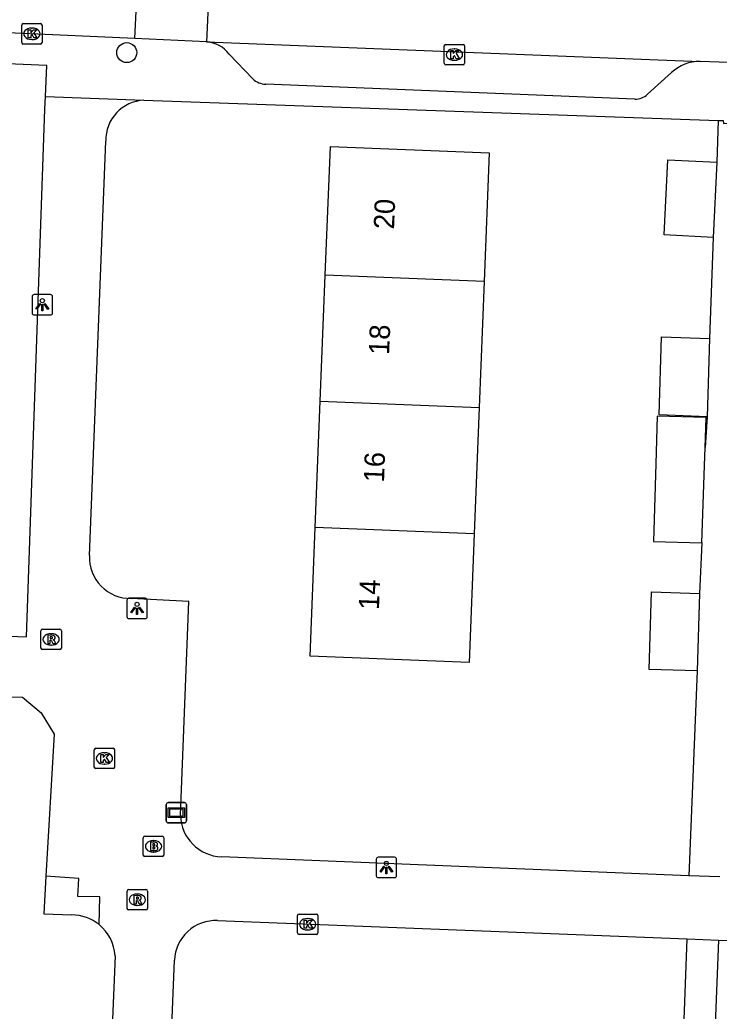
# Model space of a CAD drawing. Extents: x 160732 to 162105, y 387428 to 388479.
# Drawn here: x 161157.41 to 161191.7, y 387665.32 to 387713.9 of the extents above; entities that cross this region are included whole.
import ezdxf

# ---------------------------------------------------------------- set-up
doc = ezdxf.new("R2010")
doc.units = 0
for name, color, linetype in [('IMGEO_Boom', 7, 'Continuous'), ('IMGEO_Brandkraan', 7, 'Continuous'), ('IMGEO_Groenvoorziening', 7, 'Continuous'), ('IMGEO_Kolk', 7, 'Continuous'), ('IMGEO_Lichtpunt', 7, 'Continuous'), ('IMGEO_Pand', 7, 'Continuous'), ('IMGEO_Pand_nummerreeks', 7, 'Continuous'), ('IMGEO_Rijbaan_lokaal_open', 7, 'Continuous'), ('IMGEO_Rioolput', 7, 'Continuous'), ('IMGEO_Verklikker', 7, 'Continuous'), ('IMGEO_Voetpad_open', 7, 'Continuous')]:
    doc.layers.add(name, color=color, linetype=linetype)

msp = doc.modelspace()

# ---------------------------------------------------------------- linework, layer by layer
at = {"layer": 'IMGEO_Boom'}
msp.add_circle((161162.651, 387712.295), 0.489, dxfattribs=at)
at = {"layer": 'IMGEO_Brandkraan'}
for p, q in [((161163.463, 387672.971), (161163.463, 387673.823)), ((161163.538, 387673.897), (161164.39, 387673.897)), ((161163.951, 387673.677), (161163.976, 387673.677)), ((161164.464, 387673.823), (161164.464, 387672.971)), ((161163.974, 387673.117), (161163.949, 387673.117)), ((161164.39, 387672.897), (161163.538, 387672.897))]:
    msp.add_line(p, q, dxfattribs=at)
for points in [[(161163.463, 387672.971), (161163.463, 387673.823)], [(161163.538, 387673.897), (161164.39, 387673.897)], [(161163.811, 387673.597), (161163.811, 387673.197), (161164.024, 387673.197)], [(161164.042, 387673.597), (161163.811, 387673.597)], [(161163.99, 387673.516), (161163.936, 387673.516), (161163.936, 387673.44)], [(161164.464, 387673.823), (161164.464, 387672.971)], [(161163.936, 387673.44), (161163.989, 387673.44)], [(161163.998, 387673.364), (161163.936, 387673.364), (161163.936, 387673.283)], [(161163.936, 387673.283), (161163.998, 387673.283)], [(161164.39, 387672.897), (161163.538, 387672.897)]]:
    msp.add_lwpolyline(points, dxfattribs=at)
for centre, radius, start, end in [((161163.54, 387673.821), 0.0765, 91.552, 178.448), ((161163.54, 387673.821), 0.0765, 91.552, 178.448), ((161163.991, 387673.478), 0.0379, 267.8285, 90.9355), ((161164.046, 387673.452), 0.145, 59.4692, 91.5367), ((161164.071, 387673.499), 0.0922, 285.5137, 58.1501), ((161164.388, 387673.821), 0.0765, 1.552, 88.448), ((161164.388, 387673.821), 0.0765, 1.552, 88.448), ((161163.54, 387672.973), 0.0765, 181.552, 268.448), ((161163.54, 387672.973), 0.0765, 181.552, 268.448), ((161163.999, 387673.323), 0.0404, 269.8759, 90.5077), ((161164.03, 387673.448), 0.251, 268.6676, 293.5347), ((161164.076, 387673.307), 0.105, 301.3115, 78.989), ((161164.388, 387672.973), 0.0765, 271.552, 358.448), ((161164.388, 387672.973), 0.0765, 271.552, 358.448)]:
    msp.add_arc(centre, radius, start, end, dxfattribs=at)
for centre, major_axis, ratio, start_param, end_param in [((161163.95, 387673.397), (-0.387, 0.002), 0.722429, 4.712389, 7.853982), ((161163.975, 387673.397), (-0.39, 0.002), 0.717154, 1.570796, 4.712389)]:
    msp.add_ellipse(centre, major_axis=major_axis, ratio=ratio, start_param=start_param, end_param=end_param, dxfattribs=at)
at = {"layer": 'IMGEO_Groenvoorziening'}
msp.add_lwpolyline([(161158.688, 387671.93), (161158.584, 387670.098), (161159.959, 387670.036)], dxfattribs=at)
msp.add_arc((161159.96, 387667.912), 2.124, 50.9717, 90.0139, dxfattribs=at)
at = {"layer": 'IMGEO_Kolk'}
for p, q in [((161157.498, 387712.79), (161157.498, 387713.642)), ((161157.573, 387713.716), (161158.425, 387713.716)), ((161157.986, 387713.496), (161158.011, 387713.496)), ((161158.499, 387713.642), (161158.499, 387712.79)), ((161158.009, 387712.936), (161157.984, 387712.936)), ((161158.425, 387712.716), (161157.573, 387712.716)), ((161178.219, 387711.771), (161178.219, 387712.623)), ((161178.294, 387712.697), (161179.146, 387712.697)), ((161178.707, 387712.477), (161178.732, 387712.477)), ((161179.22, 387712.623), (161179.22, 387711.771)), ((161178.73, 387711.917), (161178.705, 387711.917)), ((161179.146, 387711.697), (161178.294, 387711.697)), ((161161.057, 387677.28), (161161.057, 387678.132)), ((161161.132, 387678.206), (161161.984, 387678.206)), ((161161.545, 387677.986), (161161.57, 387677.986)), ((161162.058, 387678.132), (161162.058, 387677.28)), ((161161.568, 387677.426), (161161.543, 387677.426)), ((161161.984, 387677.206), (161161.132, 387677.206)), ((161171.098, 387670.081), (161171.95, 387670.081)), ((161171.023, 387669.155), (161171.023, 387670.007)), ((161171.511, 387669.861), (161171.536, 387669.861)), ((161172.024, 387670.007), (161172.024, 387669.155)), ((161171.534, 387669.301), (161171.509, 387669.301)), ((161171.95, 387669.081), (161171.098, 387669.081))]:
    msp.add_line(p, q, dxfattribs=at)
for points in [[(161157.498, 387712.79), (161157.498, 387713.642)], [(161157.573, 387713.716), (161158.425, 387713.716)], [(161157.819, 387713.416), (161157.942, 387713.416), (161157.942, 387713.265), (161158.072, 387713.416), (161158.236, 387713.416), (161158.09, 387713.265), (161158.243, 387713.016), (161158.091, 387713.016), (161158.006, 387713.18), (161157.942, 387713.113), (161157.942, 387713.016), (161157.819, 387713.016), (161157.819, 387713.416)], [(161158.499, 387713.642), (161158.499, 387712.79)], [(161158.425, 387712.716), (161157.573, 387712.716)], [(161178.219, 387711.771), (161178.219, 387712.623)], [(161178.294, 387712.697), (161179.146, 387712.697)], [(161178.54, 387712.397), (161178.663, 387712.397), (161178.663, 387712.246), (161178.793, 387712.397), (161178.957, 387712.397), (161178.811, 387712.246), (161178.964, 387711.997), (161178.812, 387711.997), (161178.727, 387712.161), (161178.663, 387712.094), (161178.663, 387711.997), (161178.54, 387711.997), (161178.54, 387712.397)], [(161179.22, 387712.623), (161179.22, 387711.771)], [(161179.146, 387711.697), (161178.294, 387711.697)], [(161161.057, 387677.28), (161161.057, 387678.132)], [(161161.132, 387678.206), (161161.984, 387678.206)], [(161161.378, 387677.906), (161161.501, 387677.906), (161161.501, 387677.755), (161161.631, 387677.906), (161161.795, 387677.906), (161161.649, 387677.755), (161161.802, 387677.506), (161161.65, 387677.506), (161161.565, 387677.67), (161161.501, 387677.603), (161161.501, 387677.506), (161161.378, 387677.506), (161161.378, 387677.906)], [(161162.058, 387678.132), (161162.058, 387677.28)], [(161161.984, 387677.206), (161161.132, 387677.206)], [(161171.098, 387670.081), (161171.95, 387670.081)], [(161171.023, 387669.155), (161171.023, 387670.007)], [(161171.344, 387669.781), (161171.467, 387669.781), (161171.467, 387669.63), (161171.597, 387669.781), (161171.761, 387669.781), (161171.615, 387669.63), (161171.768, 387669.381), (161171.616, 387669.381), (161171.531, 387669.545), (161171.467, 387669.478), (161171.467, 387669.381), (161171.344, 387669.381), (161171.344, 387669.781)], [(161172.024, 387670.007), (161172.024, 387669.155)], [(161171.95, 387669.081), (161171.098, 387669.081)]]:
    msp.add_lwpolyline(points, dxfattribs=at)
for centre, start, end in [((161157.575, 387713.64), 91.552, 178.448), ((161157.575, 387713.64), 91.552, 178.448), ((161158.423, 387713.64), 1.552, 88.448), ((161158.423, 387713.64), 1.552, 88.448), ((161157.575, 387712.792), 181.552, 268.448), ((161157.575, 387712.792), 181.552, 268.448), ((161158.423, 387712.792), 271.552, 358.448), ((161158.423, 387712.792), 271.552, 358.448), ((161178.296, 387712.621), 91.552, 178.448), ((161178.296, 387712.621), 91.552, 178.448), ((161179.144, 387712.621), 1.552, 88.448), ((161179.144, 387712.621), 1.552, 88.448), ((161178.296, 387711.773), 181.552, 268.448), ((161178.296, 387711.773), 181.552, 268.448), ((161179.144, 387711.773), 271.552, 358.448), ((161179.144, 387711.773), 271.552, 358.448), ((161161.134, 387678.13), 91.552, 178.448), ((161161.134, 387678.13), 91.552, 178.448), ((161161.982, 387678.13), 1.552, 88.448), ((161161.982, 387678.13), 1.552, 88.448), ((161161.134, 387677.282), 181.552, 268.448), ((161161.134, 387677.282), 181.552, 268.448), ((161161.982, 387677.282), 271.552, 358.448), ((161161.982, 387677.282), 271.552, 358.448), ((161171.1, 387670.005), 91.552, 178.448), ((161171.1, 387670.005), 91.552, 178.448), ((161171.948, 387670.005), 1.552, 88.448), ((161171.948, 387670.005), 1.552, 88.448), ((161171.1, 387669.157), 181.552, 268.448), ((161171.1, 387669.157), 181.552, 268.448), ((161171.948, 387669.157), 271.552, 358.448), ((161171.948, 387669.157), 271.552, 358.448)]:
    msp.add_arc(centre, 0.0765, start, end, dxfattribs=at)
for centre, major_axis, ratio, start_param, end_param in [((161157.985, 387713.216), (-0.387, 0.002), 0.722429, 4.712389, 7.853982), ((161158.01, 387713.216), (-0.39, 0.002), 0.717154, 1.570796, 4.712389), ((161178.706, 387712.197), (-0.387, 0.002), 0.722429, 4.712389, 7.853982), ((161178.731, 387712.197), (-0.39, 0.002), 0.717154, 1.570796, 4.712389), ((161161.544, 387677.706), (-0.387, 0.002), 0.722429, 4.712389, 7.853982), ((161161.569, 387677.706), (-0.39, 0.002), 0.717154, 1.570796, 4.712389), ((161171.51, 387669.581), (-0.387, 0.002), 0.722429, 4.712389, 7.853982), ((161171.535, 387669.581), (-0.39, 0.002), 0.717154, 1.570796, 4.712389)]:
    msp.add_ellipse(centre, major_axis=major_axis, ratio=ratio, start_param=start_param, end_param=end_param, dxfattribs=at)
at = {"layer": 'IMGEO_Lichtpunt'}
for p, q in [((161158.013, 387700.341), (161158.013, 387699.534)), ((161158.013, 387700.341), (161158.013, 387699.534)), ((161158.915, 387700.436), (161158.107, 387700.436)), ((161158.915, 387700.436), (161158.107, 387700.436)), ((161159.009, 387699.534), (161159.009, 387700.341)), ((161159.009, 387699.534), (161159.009, 387700.341)), ((161158.107, 387699.44), (161158.915, 387699.44)), ((161158.107, 387699.44), (161158.915, 387699.44)), ((161162.657, 387685.461), (161162.657, 387684.654)), ((161162.657, 387685.461), (161162.657, 387684.654)), ((161163.559, 387685.556), (161162.751, 387685.556)), ((161163.559, 387685.556), (161162.751, 387685.556)), ((161163.653, 387684.654), (161163.653, 387685.461)), ((161163.653, 387684.654), (161163.653, 387685.461)), ((161162.751, 387684.56), (161163.559, 387684.56)), ((161162.751, 387684.56), (161163.559, 387684.56)), ((161174.883, 387672.765), (161174.883, 387671.958)), ((161174.883, 387672.765), (161174.883, 387671.958)), ((161175.785, 387672.86), (161174.977, 387672.86)), ((161175.785, 387672.86), (161174.977, 387672.86)), ((161175.879, 387671.958), (161175.879, 387672.765)), ((161175.879, 387671.958), (161175.879, 387672.765)), ((161174.977, 387671.864), (161175.785, 387671.864)), ((161174.977, 387671.864), (161175.785, 387671.864))]:
    msp.add_line(p, q, dxfattribs=at)
for points in [[(161158.387, 387700.005), (161158.426, 387699.977), (161158.238, 387699.715), (161158.2, 387699.742), (161158.387, 387700.005)], [(161158.489, 387699.957), (161158.536, 387699.957), (161158.536, 387699.635), (161158.489, 387699.635), (161158.489, 387699.957)], [(161158.599, 387699.977), (161158.637, 387700.004), (161158.824, 387699.742), (161158.785, 387699.714), (161158.599, 387699.977)], [(161163.031, 387685.125), (161163.07, 387685.097), (161162.882, 387684.835), (161162.844, 387684.862), (161163.031, 387685.125)], [(161163.243, 387685.097), (161163.281, 387685.124), (161163.468, 387684.862), (161163.429, 387684.834), (161163.243, 387685.097)], [(161163.133, 387685.077), (161163.18, 387685.077), (161163.18, 387684.755), (161163.133, 387684.755), (161163.133, 387685.077)], [(161175.257, 387672.429), (161175.296, 387672.401), (161175.108, 387672.139), (161175.07, 387672.166), (161175.257, 387672.429)], [(161175.359, 387672.381), (161175.406, 387672.381), (161175.406, 387672.059), (161175.359, 387672.059), (161175.359, 387672.381)], [(161175.469, 387672.401), (161175.507, 387672.428), (161175.694, 387672.166), (161175.655, 387672.138), (161175.469, 387672.401)]]:
    msp.add_lwpolyline(points, dxfattribs=at)
for centre in [(161158.512, 387700.139), (161163.156, 387685.259), (161175.382, 387672.563)]:
    msp.add_circle(centre, 0.0994, dxfattribs=at)
for centre, start, end in [((161158.107, 387700.341), 90, 180), ((161158.107, 387700.341), 90, 180), ((161158.915, 387700.341), 0, 90), ((161158.915, 387700.341), 0, 90), ((161158.107, 387699.534), 180, 270), ((161158.107, 387699.534), 180, 270), ((161158.915, 387699.534), 270, 0), ((161158.915, 387699.534), 270, 360), ((161162.751, 387685.461), 90, 180), ((161162.751, 387685.461), 90, 180), ((161163.559, 387685.461), 0, 90), ((161163.559, 387685.461), 0, 90), ((161162.751, 387684.654), 180, 270), ((161162.751, 387684.654), 180, 270), ((161163.559, 387684.654), 270, 0), ((161163.559, 387684.654), 270, 360), ((161174.977, 387672.765), 90, 180), ((161174.977, 387672.765), 90, 180), ((161175.785, 387672.765), 0, 90), ((161175.785, 387672.765), 0, 90), ((161174.977, 387671.958), 180, 270), ((161174.977, 387671.958), 180, 270), ((161175.785, 387671.958), 270, 0), ((161175.785, 387671.958), 270, 360)]:
    msp.add_arc(centre, 0.0946, start, end, dxfattribs=at)
at = {"layer": 'IMGEO_Pand'}
for points in [[(161172.386, 387701.393), (161172.637, 387707.698), (161180.429, 387707.388), (161180.178, 387701.085)], [(161191.402, 387703.243), (161189.004, 387703.362), (161189.188, 387707.046), (161191.586, 387706.927)], [(161191.586, 387706.927), (161191.402, 387703.243)], [(161172.14, 387695.207), (161172.386, 387701.393)], [(161180.178, 387701.085), (161172.386, 387701.393)], [(161180.178, 387701.085), (161179.932, 387694.898)], [(161191.119, 387694.454), (161188.76, 387694.548), (161188.874, 387698.361), (161191.233, 387698.291)], [(161191.233, 387698.291), (161191.119, 387694.454)], [(161171.894, 387689.02), (161172.14, 387695.207)], [(161172.14, 387695.207), (161179.932, 387694.898)], [(161179.932, 387694.898), (161179.686, 387688.712)], [(161191.015, 387692.937), (161191.07, 387694.407), (161188.667, 387694.479), (161188.597, 387692.139), (161188.484, 387688.339), (161190.843, 387688.27)], [(161190.843, 387688.27), (161190.983, 387692.068), (161191.015, 387692.937)], [(161179.686, 387688.712), (161179.435, 387682.404), (161171.643, 387682.714), (161171.894, 387689.02)], [(161179.686, 387688.712), (161171.894, 387689.02)], [(161190.623, 387681.998), (161188.264, 387682.067), (161188.377, 387685.867), (161190.736, 387685.797)], [(161190.736, 387685.797), (161190.623, 387681.998)]]:
    msp.add_lwpolyline(points, dxfattribs=at)
at = {"layer": 'IMGEO_Rijbaan_lokaal_open'}
for points in [[(161163.047, 387712.981), (161163.287, 387717.997)], [(161166.782, 387717.863), (161166.569, 387712.818)], [(161163.047, 387712.981), (161154.97, 387713.35)], [(161166.569, 387712.818), (161163.047, 387712.981)], [(161166.569, 387712.818), (161190.77, 387711.86)], [(161192.634, 387711.802), (161190.77, 387711.86)]]:
    msp.add_lwpolyline(points, dxfattribs=at)
at = {"layer": 'IMGEO_Rioolput'}
for p, q in [((161158.442, 387683.113), (161158.442, 387683.965)), ((161158.517, 387684.039), (161159.369, 387684.039)), ((161158.93, 387683.819), (161158.955, 387683.819)), ((161159.443, 387683.965), (161159.443, 387683.113)), ((161158.953, 387683.259), (161158.928, 387683.259)), ((161159.369, 387683.039), (161158.517, 387683.039)), ((161162.665, 387670.356), (161162.665, 387671.208)), ((161162.74, 387671.282), (161163.592, 387671.282)), ((161163.153, 387671.062), (161163.178, 387671.062)), ((161163.666, 387671.208), (161163.666, 387670.356)), ((161163.592, 387670.282), (161162.74, 387670.282)), ((161163.176, 387670.502), (161163.151, 387670.502))]:
    msp.add_line(p, q, dxfattribs=at)
for points in [[(161158.442, 387683.113), (161158.442, 387683.965)], [(161158.517, 387684.039), (161159.369, 387684.039)], [(161159.031, 387683.737), (161158.779, 387683.739), (161158.779, 387683.339)], [(161158.957, 387683.658), (161158.903, 387683.658), (161158.903, 387683.577)], [(161159.443, 387683.965), (161159.443, 387683.113)], [(161158.779, 387683.339), (161158.903, 387683.339), (161158.903, 387683.501), (161158.914, 387683.501)], [(161158.903, 387683.577), (161158.955, 387683.577)], [(161158.961, 387683.472), (161159.032, 387683.339), (161159.172, 387683.339), (161159.107, 387683.465)], [(161159.369, 387683.039), (161158.517, 387683.039)], [(161162.665, 387670.356), (161162.665, 387671.208)], [(161162.74, 387671.282), (161163.592, 387671.282)], [(161163.666, 387671.208), (161163.666, 387670.356)], [(161163.254, 387670.98), (161163.002, 387670.982), (161163.002, 387670.582)], [(161163.002, 387670.582), (161163.126, 387670.582), (161163.126, 387670.744), (161163.137, 387670.744)], [(161163.18, 387670.901), (161163.126, 387670.901), (161163.126, 387670.82)], [(161163.126, 387670.82), (161163.178, 387670.82)], [(161163.184, 387670.715), (161163.255, 387670.582), (161163.395, 387670.582), (161163.33, 387670.708)], [(161163.592, 387670.282), (161162.74, 387670.282)]]:
    msp.add_lwpolyline(points, dxfattribs=at)
for centre, radius, start, end in [((161158.519, 387683.963), 0.0765, 91.552, 178.448), ((161158.519, 387683.963), 0.0765, 91.552, 178.448), ((161158.963, 387683.562), 0.0964, 77.0061, 93.1865), ((161159.03, 387683.627), 0.109, 350.3612, 89.416), ((161159.367, 387683.963), 0.0765, 1.552, 88.448), ((161159.367, 387683.963), 0.0765, 1.552, 88.448), ((161158.913, 387683.448), 0.0533, 26.0293, 88.6989), ((161158.939, 387683.766), 0.19, 274.7715, 282.9687), ((161158.977, 387683.619), 0.0378, 276.6634, 79.6772), ((161159.028, 387683.627), 0.112, 277.5842, 350.9817), ((161159.012, 387683.412), 0.108, 29.5134, 73.7905), ((161158.519, 387683.115), 0.0765, 181.552, 268.448), ((161158.519, 387683.115), 0.0765, 181.552, 268.448), ((161159.367, 387683.115), 0.0765, 271.552, 358.448), ((161159.367, 387683.115), 0.0765, 271.552, 358.448), ((161162.742, 387671.206), 0.0765, 91.552, 178.448), ((161162.742, 387671.206), 0.0765, 91.552, 178.448), ((161163.59, 387671.206), 0.0765, 1.552, 88.448), ((161163.59, 387671.206), 0.0765, 1.552, 88.448), ((161163.136, 387670.691), 0.0533, 26.0293, 88.6989), ((161163.162, 387671.009), 0.19, 274.7715, 282.9687), ((161163.186, 387670.805), 0.0964, 77.0061, 93.1865), ((161163.2, 387670.862), 0.0378, 276.6634, 79.6772), ((161163.253, 387670.87), 0.109, 350.3612, 89.416), ((161163.251, 387670.87), 0.112, 277.5842, 350.9817), ((161163.235, 387670.655), 0.108, 29.5134, 73.7905), ((161162.742, 387670.358), 0.0765, 181.552, 268.448), ((161162.742, 387670.358), 0.0765, 181.552, 268.448), ((161163.59, 387670.358), 0.0765, 271.552, 358.448), ((161163.59, 387670.358), 0.0765, 271.552, 358.448)]:
    msp.add_arc(centre, radius, start, end, dxfattribs=at)
for centre, major_axis, ratio, start_param, end_param in [((161158.929, 387683.539), (-0.387, 0.002), 0.722429, 4.712389, 7.853982), ((161158.954, 387683.539), (-0.39, 0.002), 0.717154, 1.570796, 4.712389), ((161163.152, 387670.782), (-0.387, 0.002), 0.722429, 4.712389, 7.853982), ((161163.177, 387670.782), (-0.39, 0.002), 0.717154, 1.570796, 4.712389)]:
    msp.add_ellipse(centre, major_axis=major_axis, ratio=ratio, start_param=start_param, end_param=end_param, dxfattribs=at)
at = {"layer": 'IMGEO_Verklikker'}
for p, q in [((161164.586, 387674.646), (161164.586, 387675.446)), ((161164.586, 387675.446), (161164.586, 387674.646)), ((161164.686, 387675.546), (161165.476, 387675.546)), ((161165.476, 387675.546), (161164.686, 387675.546)), ((161165.576, 387675.446), (161165.576, 387674.646)), ((161165.576, 387674.646), (161165.576, 387675.446)), ((161165.476, 387674.546), (161164.686, 387674.546)), ((161164.686, 387674.546), (161165.476, 387674.546))]:
    msp.add_line(p, q, dxfattribs=at)
for points in [[(161164.687, 387675.278), (161165.475, 387675.278), (161165.475, 387674.814), (161164.687, 387674.814), (161164.687, 387675.278)], [(161164.752, 387675.213), (161164.752, 387674.879), (161165.41, 387674.879), (161165.41, 387675.213), (161164.752, 387675.213)]]:
    msp.add_lwpolyline(points, dxfattribs=at)
for centre, start, end in [((161164.686, 387675.446), 90, 180), ((161164.686, 387675.446), 90, 180), ((161165.476, 387675.446), 0, 90), ((161165.476, 387675.446), 360, 90), ((161164.686, 387674.646), 180, 270), ((161164.686, 387674.646), 180, 270), ((161165.476, 387674.646), 270, 0), ((161165.476, 387674.646), 270, 0)]:
    msp.add_arc(centre, 0.1, start, end, dxfattribs=at)
at = {"layer": 'IMGEO_Voetpad_open'}
for points in [[(161158.67, 387710.144), (161158.739, 387711.663), (161117.208, 387713.432)], [(161115.604, 387711.866), (161115.535, 387710.66), (161115.689, 387710.643), (161115.059, 387694.991), (161114.651, 387685.302), (161122.654, 387684.997), (161157.729, 387683.661), (161158.641, 387709.529), (161158.67, 387710.144)], [(161168.834, 387711.01), (161167.668, 387712.219)], [(161189.361, 387711.313), (161188.189, 387710.257)], [(161187.565, 387710.013), (161169.465, 387710.751)], [(161158.67, 387710.144), (161163.496, 387709.962)], [(161163.496, 387709.962), (161191.658, 387708.973)], [(161191.658, 387708.973), (161191.586, 387706.927)], [(161191.658, 387708.973), (161191.897, 387708.965), (161191.909, 387708.829), (161193.233, 387708.84)], [(161160.826, 387687.65), (161161.625, 387707.954)], [(161191.402, 387703.243), (161191.233, 387698.291)], [(161191.119, 387694.454), (161191.015, 387692.937)], [(161190.843, 387688.27), (161190.736, 387685.797)], [(161165.281, 387674.918), (161165.691, 387685.394), (161162.873, 387685.548)], [(161190.623, 387681.998), (161190.216, 387671.958)], [(161152.408, 387680.842), (161157.536, 387680.714), (161158.458, 387679.941), (161159.084, 387678.892), (161158.688, 387671.93)], [(161190.216, 387671.958), (161167.298, 387672.886)], [(161161.297, 387669.562), (161161.33, 387670.927), (161160.256, 387670.943), (161160.3, 387671.821), (161158.688, 387671.93)], [(161191.731, 387671.897), (161190.216, 387671.958)], [(161167.1, 387669.761), (161190.137, 387668.865)], [(161189.863, 387661.822), (161190.137, 387668.865)], [(161190.137, 387668.865), (161191.672, 387668.805)], [(161191.672, 387668.805), (161191.398, 387661.759)], [(161191.672, 387668.805), (161229.173, 387667.346)], [(161162.076, 387668.034), (161160.634, 387633.476), (161160.402, 387628.151)], [(161163.389, 387627.589), (161163.591, 387632.934), (161164.993, 387667.816)]]:
    msp.add_lwpolyline(points, dxfattribs=at)
for centre, radius, start, end in [((161166.486, 387711.359), 1.462, 36.0587, 86.7569), ((161190.709, 387709.928), 1.933, 88.202, 134.2323), ((161169.488, 387711.705), 0.954, 226.738, 268.6297), ((161163.573, 387708.014), 1.949, 92.2679, 181.7776), ((161187.582, 387710.89), 0.877, 268.9074, 313.8062), ((161162.821, 387687.545), 1.998, 176.9864, 271.4946), ((161167.366, 387674.971), 2.086, 181.4439, 268.1316), ((161167.016, 387667.738), 2.025, 87.6228, 177.7983), ((161159.946, 387667.91), 2.134, 3.3192, 50.7073)]:
    msp.add_arc(centre, radius, start, end, dxfattribs=at)

# ---------------------------------------------------------------- texts
at = {"layer": 'IMGEO_Pand_nummerreeks'}
for s, p in [('20', (161175.757, 387703.623)), ('18', (161175.513, 387697.467)), ('16', (161175.264, 387691.218)), ('14', (161175.016, 387684.972))]:
    msp.add_text(s, height=1, rotation=87.7217, dxfattribs=at).set_placement(p)

doc.saveas('drawing.dxf')
